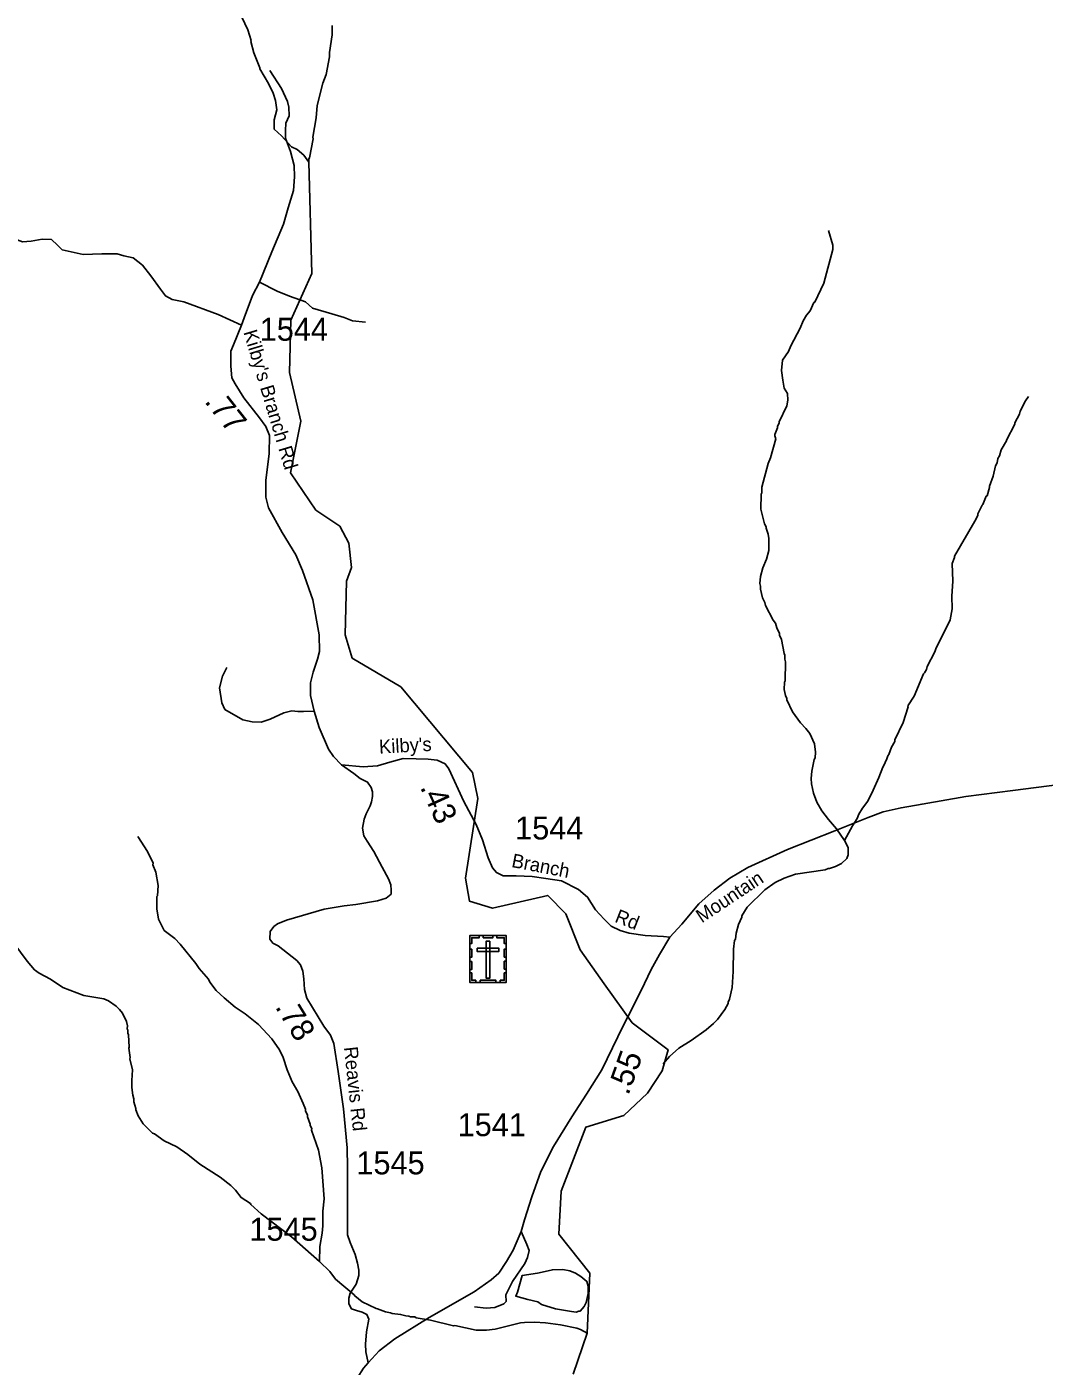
# Model space of a CAD drawing. Extents: x 1248224 to 1454986, y 825081 to 985870.
# Drawn here: x 1342442 to 1347982, y 912176 to 919465 of the extents above; entities that cross this region are included whole.
import ezdxf

# ---------------------------------------------------------------- set-up
doc = ezdxf.new("R2010")
doc.units = 0
for name, color, linetype in [('Exist Cultural Cemetery CELL', 7, 'Continuous'), ('Exist Hydrographic Creek Single Shore', 7, 'Continuous'), ('Exist Hydrographic Misc Water Feature', 7, 'Continuous'), ('Exist Road Non-System Type 51', 7, 'Continuous'), ('Exist Road Secondary Mileage Hundredths English Label', 7, 'Continuous'), ('Exist Road Secondary Type 51 Attributed', 7, 'Continuous'), ('Exist Road Secondary Type 51 Label', 7, 'Continuous'), ('Exist Road Secondary Type 51 Number Label', 7, 'Continuous')]:
    doc.layers.add(name, color=color, linetype=linetype)

msp = doc.modelspace()

# ---------------------------------------------------------------- linework, layer by layer
at = {"layer": 'Exist Cultural Cemetery CELL'}
for points in [[(1344853.8, 914518.9), (1345052.8, 914518.9), (1345052.8, 914264.2), (1344853.8, 914264.2)], [(1344853.8, 914475.5), (1344865.1, 914475.5), (1344865.1, 914507.7), (1344905.7, 914507.7), (1344905.7, 914518.9), (1344853.8, 914518.9)], [(1344927.8, 914518.8), (1344979.7, 914518.8), (1344979.7, 914507.4), (1344927.8, 914507.4)], [(1344962.8, 914489.5), (1344944.1, 914489.5), (1344944.1, 914286.8), (1344962.8, 914286.8)], [(1345052.9, 914475.5), (1345041.6, 914475.5), (1345041.6, 914507.7), (1345001, 914507.7), (1345001, 914518.8), (1345052.9, 914518.8)], [(1344853.7, 914401.4), (1344853.7, 914444.7), (1344865.1, 914444.7), (1344865.1, 914401.4)], [(1344894.6, 914450.8), (1344894.6, 914432.1), (1345012.3, 914432.1), (1345012.3, 914450.8)], [(1345041.5, 914402.4), (1345041.5, 914445.7), (1345052.9, 914445.7), (1345052.9, 914402.4)], [(1344853.7, 914334.2), (1344853.7, 914377.5), (1344865.1, 914377.5), (1344865.1, 914334.2)], [(1345041.5, 914336.5), (1345041.5, 914379.8), (1345052.9, 914379.8), (1345052.9, 914336.5)], [(1344886.8, 914264.3), (1344886.8, 914275.8), (1344864.8, 914275.8), (1344864.8, 914316.2), (1344853.7, 914316.2), (1344853.7, 914264.3)], [(1344911.2, 914275.7), (1344996.1, 914275.7), (1344996.1, 914264.3), (1344911.2, 914264.3)], [(1345019.7, 914264.2), (1345019.7, 914275.7), (1345041.7, 914275.7), (1345041.7, 914316.1), (1345052.8, 914316.1), (1345052.8, 914264.2)]]:
    msp.add_lwpolyline(points, close=True, dxfattribs=at)
at = {"layer": 'Exist Hydrographic Creek Single Shore'}
msp.add_lwpolyline([(1345416.3, 912133.1), (1345494.2, 912355.3), (1345508.5, 912681.5), (1345338.5, 912895), (1345351.4, 913127.8), (1345485.9, 913476.5), (1345693.7, 913540.3), (1345821.2, 913660.8), (1345901.4, 913783.6), (1345934.5, 913897), (1345738.5, 914043.5), (1345585.5, 914255.8), (1345455.5, 914442.3), (1345376.5, 914637.5), (1345278.4, 914738), (1344977.4, 914668.4), (1344852.4, 914707.1), (1344830.4, 914832.3), (1344898.4, 915264.3), (1344868.4, 915406), (1344478.4, 915873.5), (1344214.4, 916029.8), (1344176.4, 916155.3), (1344182.4, 916447.4), (1344209.4, 916522.4), (1344195.4, 916654), (1344147.4, 916746.9), (1344015.4, 916834.8), (1343878.3, 917037.8), (1343934.3, 917319.1)], dxfattribs=at)
at = {"layer": 'Exist Hydrographic Misc Water Feature'}
for points in [[(1343598.8, 919548.6), (1343644.7, 919447.6), (1343663.4, 919391.2), (1343662.6, 919384.9), (1343678, 919322.9), (1343710.2, 919242.2), (1343710.1, 919236.2), (1343758.4, 919157.2), (1343783.2, 919104.6), (1343796.3, 919064.3), (1343803.2, 919012.2), (1343788.9, 918959.4), (1343788.9, 918908.4), (1343829.2, 918870.8), (1343882.8, 918812.4), (1343914.5, 918797.7), (1343949.9, 918766.9), (1343977.5, 918727.6)], [(1344105.6, 919472.4), (1344104.5, 919420.7), (1344090, 919325.6), (1344089.5, 919301.6), (1344071.4, 919206.1), (1344054.3, 919158.5), (1344022.3, 919036.3), (1344018, 918969), (1343999.9, 918863.7), (1344001.8, 918855.7), (1343981.6, 918752.2), (1343977.4, 918746.2), (1343977.5, 918727.6)], [(1343934.3, 917319.1), (1343873.3, 917583), (1343880.4, 917868.4), (1343994.4, 918122.1), (1343977.5, 918727.6)], [(1346515.2, 917239), (1346514.8, 917245.6), (1346529.5, 917283.3), (1346529.7, 917291.3), (1346538, 917307.1), (1346538.2, 917315.1), (1346580.2, 917402.1), (1346586.8, 917433.9), (1346583.7, 917470), (1346566.2, 917498.4), (1346558.3, 917542.2), (1346552.3, 917594.7), (1346557.5, 917650.6), (1346590.5, 917697.8), (1346603.2, 917729.5), (1346653.3, 917824.4), (1346670.2, 917864), (1346686.9, 917895.6), (1346707.4, 917919.2), (1346726.9, 917963.8), (1346732.4, 917966.6), (1346782.7, 918069.5), (1346830.7, 918252.4), (1346831.2, 918276.4), (1346806.9, 918356.9)], [(1347775.9, 917211.2), (1347776, 917215.3), (1347822, 917302.3), (1347822.2, 917310.3), (1347847.2, 917357.7), (1347851.5, 917373.6), (1347880.7, 917428.9), (1347897.2, 917452.6)], [(1346515.2, 917239), (1346520.1, 917222.7), (1346491.7, 917119.4), (1346479.1, 917087.7), (1346445.2, 916960.4), (1346444.7, 916928.5), (1346440.6, 916920.6), (1346439.9, 916840.6), (1346459.5, 916760.1), (1346467.3, 916743.9), (1346467.4, 916735.9), (1346479.2, 916703.6), (1346483, 916679.6), (1346482.8, 916615.7), (1346470.5, 916567.9), (1346450.2, 916520.4), (1346437.9, 916472.6), (1346433.5, 916434.7), (1346437.4, 916420.6), (1346437.2, 916404.7), (1346448.7, 916356.4), (1346460.3, 916332.1), (1346464.2, 916316), (1346506.7, 916235.1), (1346518.3, 916218.8), (1346525.7, 916194.6), (1346541, 916162.3), (1346540.8, 916154.3), (1346552.3, 916130), (1346566.6, 916053.7), (1346570.4, 916045.6), (1346569.9, 916023.6), (1346573.6, 916009.5), (1346571.4, 915905.6), (1346567.2, 915897.7), (1346566.2, 915857.7), (1346573.5, 915825.5), (1346581.2, 915809.4), (1346581, 915801.4), (1346611.6, 915736.7), (1346654.3, 915677.6), (1346683.6, 915647), (1346705, 915618.5), (1346731.7, 915561.9), (1346736.7, 915517.8), (1346734.1, 915485.8), (1346729.9, 915477.9), (1346716.4, 915414.3), (1346713.6, 915374.3), (1346714.9, 915344.3), (1346725.8, 915294), (1346744.7, 915245.6), (1346771.7, 915198.9), (1346806.6, 915150.1), (1346851.5, 915099.2), (1346894.9, 915035.8)], [(1347775.9, 917211.2), (1347747.1, 917162.6), (1347738.6, 917130.8), (1347730.3, 917115.1), (1347725.9, 917091.2), (1347717.6, 917075.4), (1347704.9, 917019.7), (1347684.5, 916964.1), (1347685, 916957.8), (1347672.2, 916912.5), (1347666.8, 916909.7), (1347648.1, 916864.9), (1347643.7, 916861.4), (1347620, 916813.5), (1347620.1, 916805.5), (1347604.1, 916774), (1347492.7, 916584.5), (1347492.7, 916576.5), (1347480.8, 916544.8), (1347484.7, 916448.7), (1347479.3, 916366.5), (1347480.1, 916296.8), (1347470.7, 916237), (1347391.3, 916078.8), (1347386.9, 916062.9), (1347345.1, 915983.9), (1347340.8, 915968), (1347330.4, 915948.2), (1347324.2, 915944.4), (1347273.6, 915821.5), (1347240.3, 915770.3), (1347240.9, 915763.6), (1347214.4, 915678.9), (1347168.3, 915583.9), (1347168.1, 915575.9), (1347151.4, 915544.4), (1347136.5, 915504.7), (1347130.3, 915496.8), (1347125.9, 915480.9), (1347107.1, 915441.3), (1347103, 915435.4), (1347081, 915378.6), (1347050.2, 915310.6), (1347020.8, 915251.3), (1346992, 915212), (1346973.3, 915180.4), (1346962.8, 915156.6), (1346937.9, 915117.1), (1346894.9, 915035.8)], [(1343046.3, 915058.5), (1343098.6, 914977.3), (1343129.2, 914912.6), (1343129, 914904.6), (1343144, 914864.2), (1343156.5, 914791.9), (1343153.3, 914736), (1343150.2, 914731.4), (1343150.8, 914664.5), (1343158.4, 914607.9), (1343189.1, 914547.2), (1343248.1, 914503.8), (1343277.4, 914473.1), (1343363, 914367.2), (1343380.5, 914340.8), (1343431.2, 914281.6), (1343438.8, 914265.4), (1343473.9, 914220.6), (1343516.9, 914179.7), (1343576.7, 914129.4), (1343631, 914093.1), (1343703.7, 914035.4), (1343776, 913957.7), (1343818.7, 913896.7), (1343837.8, 913856.3), (1343860.3, 913787.9), (1343886.9, 913723.3), (1343917.7, 913670.5), (1343946.3, 913605.9), (1343959.5, 913573.6), (1343959.3, 913565.6), (1343970.8, 913541.3), (1343970.6, 913533.3), (1343985.8, 913493), (1343985.6, 913485), (1343993.3, 913468.8), (1343993.1, 913460.8), (1344030.7, 913351.9), (1344048.5, 913255.5), (1344060.7, 913087.2), (1344053.3, 913019.4), (1344053.5, 912939.3), (1344050.6, 912899.5), (1344037.1, 912827.8), (1344035.2, 912745.6)], [(1346894.9, 915035.8), (1346915.4, 914998.1), (1346914.4, 914958.1), (1346908, 914938.2), (1346877.4, 914910.9), (1346845, 914895.6), (1346812.8, 914884.4), (1346804.8, 914884.6), (1346788.6, 914877), (1346628.1, 914852.6), (1346565.7, 914832.1), (1346517.1, 914807.2), (1346460.3, 914768.4), (1346364.1, 914674.6), (1346335.1, 914627.3), (1346334.9, 914619.3), (1346318.1, 914579.7), (1346304.9, 914532), (1346300.2, 914500.1), (1346296.1, 914492.2), (1346291, 914444.3), (1346288.3, 914324.4), (1346282.4, 914236.5), (1346269, 914172.8), (1346260.6, 914156.9), (1346260.4, 914149.1), (1346243.8, 914117.4), (1346202.5, 914062.3), (1346182.1, 914040.8), (1346141.3, 914005.7), (1346060, 913947.6), (1345993, 913907.1), (1345942.1, 913860.2), (1345906.9, 913820.9)], [(1342371.5, 914477.9), (1342443.3, 914380.1), (1342484.3, 914333.3), (1342509.8, 914314.6), (1342571.1, 914281.3), (1342638.9, 914237.2), (1342753.2, 914193.1), (1342860.8, 914174.7), (1342886.5, 914164), (1342927.9, 914135.1), (1342947.5, 914116.7), (1342963.1, 914096.4), (1342984.1, 914051.9), (1342989.5, 914027.8), (1342989.2, 914011.8), (1342993, 914003.7), (1342992.6, 913987.7), (1342996.5, 913979.6), (1342999, 913911.5), (1342996.8, 913906.9), (1343005.7, 913855.3), (1343003.9, 913848.3), (1343016.9, 913788.2), (1343013, 913731.2), (1343014.1, 913693.1), (1343019.2, 913651), (1343024.7, 913630.9), (1343024.4, 913614.9), (1343035.6, 913578.7), (1343035.4, 913570.7), (1343048.7, 913538.3), (1343075.8, 913493.7), (1343126.6, 913444.6), (1343136.6, 913440.4), (1343190, 913402.2), (1343259, 913369.5), (1343318, 913328.2), (1343384.9, 913274.7), (1343495.3, 913204.2), (1343552.3, 913158.9), (1343577.8, 913134.2), (1343608.9, 913093.5), (1343660.2, 913060.4), (1343662.4, 913055.3), (1343717.3, 913004), (1343884.2, 912879.3), (1344035.2, 912745.6)], [(1344035.2, 912745.6), (1344092, 912690.5), (1344123.1, 912649.8), (1344225.2, 912563.5), (1344228, 912558), (1344268.3, 912526.5), (1344343.5, 912488.7), (1344351.5, 912488.5), (1344395.2, 912471.6), (1344423.1, 912466.9), (1344431, 912462.8), (1344476.9, 912457.7), (1344506.7, 912449.1), (1344522.7, 912448.7), (1344530.6, 912444.5), (1344554.6, 912443.9), (1344562.5, 912439.7), (1344640.1, 912425.3), (1344765.5, 912395.1), (1344772.6, 912396.7), (1344889, 912372.3), (1344945, 912371), (1344993.1, 912377.9), (1345129.9, 912410.8), (1345151.9, 912414.3), (1345206.7, 912414.4), (1345265.9, 912411.6), (1345348.3, 912400.7), (1345437.2, 912381.8), (1345457.1, 912375.4), (1345494.2, 912355.3)], [(1345432.6, 912470.3), (1345448.8, 912474.6), (1345455.3, 912475.4), (1345477.8, 912500.8), (1345488.4, 912522.6), (1345499.5, 912570.4), (1345498.4, 912610.3), (1345490.9, 912636.6), (1345459.5, 912663.2), (1345429.9, 912681.9), (1345398.2, 912694.7), (1345360.4, 912701.6), (1345304.3, 912700.8), (1345280.2, 912695.3), (1345223.7, 912682.6), (1345139, 912668.4), (1345113.1, 912579), (1345104.8, 912557.6), (1345170.4, 912539.1), (1345225, 912525.7), (1345244.7, 912511.3), (1345321.4, 912488.4), (1345408.9, 912472.4), (1345432.6, 912470.3)]]:
    msp.add_lwpolyline(points, dxfattribs=at)
at = {"layer": 'Exist Road Non-System Type 51'}
for points in [[(1342160.5, 918452.5), (1342185.7, 918432.9), (1342284.4, 918367.1), (1342365.6, 918314.4), (1342418.2, 918294.6), (1342466.5, 918299), (1342525.7, 918310), (1342576.2, 918307.8), (1342609.1, 918277.1), (1342635.4, 918250.7), (1342749.4, 918226.6), (1342850.3, 918228.8), (1342933.7, 918228.8), (1342970.9, 918217.8), (1343021.4, 918206.9), (1343071.8, 918167.3), (1343117.9, 918110.3), (1343170.5, 918037.8), (1343196.8, 918000.5), (1343234.1, 917980.8), (1343297.7, 917967.6), (1343484.2, 917899.6), (1343611.4, 917840.3)], [(1343709.8, 918076.1), (1343805.9, 918026), (1343873, 917998.3), (1343959.2, 917967.6), (1343997.1, 917934), (1344102.2, 917903.3), (1344169.4, 917882.9), (1344214.6, 917863.9), (1344286.1, 917858)], [(1343531.4, 915978.7), (1343507, 915931.5), (1343490.8, 915866.6), (1343504.3, 915785.4), (1343520.5, 915750.2), (1343617.9, 915693.3), (1343669.3, 915682.5), (1343718, 915679.8), (1343766.7, 915696.1), (1343842.4, 915731.2), (1343885.7, 915742.1), (1343918.1, 915739.4), (1343947.9, 915739.4), (1344007.5, 915741.1)], [(1345133.3, 912907.9), (1345165.5, 912838), (1345177.3, 912804.9), (1345167.8, 912767.1), (1345153.6, 912734), (1345087.5, 912637.2), (1345049.8, 912563.9), (1345052.1, 912528.5), (1345040.3, 912514.3), (1344990.8, 912495.4), (1344943.5, 912490.7), (1344879.8, 912497.8)]]:
    msp.add_lwpolyline(points, dxfattribs=at)
at = {"layer": 'Exist Road Secondary Type 51 Attributed'}
for points in [[(1344154.8, 915448), (1344112.2, 915492.9), (1344084.9, 915534.5), (1344034.8, 915650.7), (1344007.5, 915741.1), (1343987.5, 915825.7), (1343987.5, 915894.6), (1344001.8, 915952), (1344024.7, 916022.8), (1344036.2, 916065.9), (1344033.3, 916156.2), (1344000.3, 916345.6), (1343943, 916506.9), (1343907.2, 916591.5), (1343832.7, 916713.4), (1343758.4, 916847.4), (1343744, 916904.8), (1343744, 916995.2), (1343761.3, 917143), (1343762.7, 917240.5), (1343742.9, 917289.5), (1343709.9, 917336.8), (1343623.9, 917445.9), (1343576.6, 917521.9), (1343558, 917554.9), (1343553.7, 917618), (1343552.2, 917699.8), (1343568, 917734.2), (1343611.4, 917840.3), (1343625.3, 917880.6), (1343671.1, 918002.9), (1343709.8, 918076.1), (1343775.7, 918239.6), (1343840.2, 918390.2), (1343865.8, 918479.8), (1343894.5, 918574.4), (1343900.2, 918649), (1343897.4, 918710.7), (1343878.7, 918786.8), (1343850, 918859.1), (1343850, 918900.7), (1343852.9, 918940.9), (1343870.1, 918979.6), (1343868.7, 919028.4), (1343862.4, 919057.6), (1343828, 919129.3), (1343765.5, 919226.5)], [(1344300.9, 912193.3), (1344288, 912253.9), (1344286.5, 912295), (1344292.3, 912362.4), (1344303.7, 912431.3), (1344293.7, 912457.1), (1344267.9, 912470), (1344236.4, 912478.6), (1344210.6, 912487.2), (1344196.2, 912514.5), (1344194.8, 912546), (1344202, 912573.3), (1344234.9, 912621.5), (1344249.2, 912668.9), (1344249.2, 912699), (1344243.5, 912736.3), (1344229.2, 912783.7), (1344201.9, 912848.2), (1344189, 912889.8), (1344187.6, 912932.1), (1344189, 913257.7), (1344186.2, 913364.6), (1344166.1, 913575.5), (1344137.5, 913779.9), (1344113.1, 913932), (1344095.9, 913976.5), (1344060.2, 914026.2), (1343967, 914178.3), (1343954.1, 914225.6), (1343951.3, 914283), (1343945.5, 914326.1), (1343932.6, 914359.1), (1343912.8, 914382.8), (1343811, 914463.1), (1343782.3, 914477.5), (1343765.1, 914500.4), (1343768, 914540.6), (1343786.6, 914567.8), (1343806.7, 914582.2), (1343855.4, 914603.7), (1344060.4, 914662.5), (1344170.8, 914681.2), (1344233.2, 914689), (1344352.2, 914707.7), (1344399.5, 914723.5), (1344426.7, 914745), (1344426.7, 914766.5), (1344423.8, 914795.2), (1344410.9, 914828.2), (1344376.5, 914891.3), (1344332.3, 914976.8), (1344295.1, 915032.7), (1344277.9, 915061.4), (1344269.3, 915104.4), (1344279.3, 915151.8), (1344289.3, 915181.9), (1344312.3, 915224.9), (1344319.4, 915247.9), (1344323.7, 915276.6), (1344323.7, 915301), (1344316.6, 915325.4), (1344297.9, 915354), (1344256.4, 915374.1), (1344222, 915401.4), (1344154.8, 915448)], [(1345943.6, 914510.1), (1345909.3, 914513.9), (1345808.7, 914520.4), (1345722.7, 914531.8), (1345672.4, 914546.4), (1345623.7, 914570.8), (1345586.4, 914608.1), (1345539.3, 914658.5), (1345495.5, 914728.3), (1345446.8, 914770.5), (1345354.3, 914817.6), (1345269, 914829.9), (1345194.3, 914841.3), (1345106.7, 914844.5), (1345035.3, 914844.5), (1344999.6, 914862.4), (1344978.5, 914888.4), (1344954.2, 914941.9), (1344923.4, 915041), (1344889.3, 915123.8), (1344821.7, 915248.2), (1344740.6, 915426.9), (1344719.5, 915454.5), (1344677.3, 915474), (1344627, 915478.9), (1344562.1, 915480.5), (1344490.7, 915482.1), (1344419.3, 915462.6), (1344351.1, 915443.1), (1344273.2, 915436.6), (1344154.8, 915448)], [(1348193, 915356.8), (1347811.8, 915308.8), (1347555.4, 915275.6), (1347317.3, 915234.9), (1347202.9, 915214.6), (1347105.1, 915192.5), (1347023, 915162.1), (1346842.2, 915090), (1346583.9, 914988.4), (1346368, 914890.5), (1346270.2, 914831.4), (1346185.3, 914766.8), (1346102.3, 914691.1), (1346008.2, 914582.1), (1345943.6, 914510.1)], [(1345943.6, 914510.1), (1345886.5, 914416.2), (1345842.7, 914335), (1345786.5, 914220.7), (1345713.5, 914072.9), (1345687.3, 914024.7), (1345659.9, 913967.3), (1345573.9, 913788.7), (1345489.9, 913655.2), (1345410.4, 913531.8), (1345309.8, 913371), (1345241.6, 913234.6), (1345191.3, 913096.5), (1345152.8, 912972.8), (1345133.3, 912907.9), (1345091.1, 912807.2), (1345053.8, 912745.5), (1345011.6, 912682.1), (1344971.1, 912646.4), (1344878.6, 912579.8), (1344633.5, 912440.1), (1344445.3, 912324.8), (1344360.9, 912259.9), (1344300.9, 912193.3)], [(1344300.9, 912193.3), (1344275.8, 912165.7), (1344240.9, 912110.2), (1344211.1, 912051.6), (1344179.3, 911969.4), (1344167, 911903.7), (1344167, 911831.8), (1344192.6, 911709.3), (1344211.1, 911606.6), (1344210.1, 911537.8), (1344199.8, 911481.3), (1344171.1, 911415.5), (1344100.6, 911338.2), (1343865.5, 911144), (1343659.6, 910966), (1343545.7, 910843.8), (1343434.8, 910692.8), (1343302.6, 910495.4), (1343206.2, 910354.6), (1343142.5, 910274.5), (1343106.3, 910245.8), (1343060.2, 910231.1)]]:
    msp.add_lwpolyline(points, dxfattribs=at)

# ---------------------------------------------------------------- texts
at = {"layer": 'Exist Road Secondary Mileage Hundredths English Label'}
for s, rotation, p in [('.77', 308.26622, (1343405.9, 917424.8)), ('.43', 294.42578, (1344581.5, 915327.2)), ('.78', 301.49522, (1343791.6, 914131.1)), ('.55', 69.97864, (1345717.3, 913645.6))]:
    msp.add_text(s, height=125, rotation=rotation, dxfattribs=at).set_placement(p)
at = {"layer": 'Exist Road Secondary Type 51 Label'}
for s, rotation, p in [("Kilby's Branch Rd", 286.73645, (1343620.8, 917803.4)), ("Kilby's ", 3.05839, (1344361.8, 915509.2)), ('Branch ', 349.01302, (1345077.7, 914892.8)), ('Mountain', 33.56694, (1346117.3, 914585.2)), ('Rd', 338.59701, (1345638.8, 914595.1)), ('Reavis Rd', 276.13629, (1344168.8, 913911.4))]:
    msp.add_text(s, height=75, rotation=rotation, dxfattribs=at).set_placement(p)
at = {"layer": 'Exist Road Secondary Type 51 Number Label'}
for s, p in [('1544', (1343710.1, 917756.4)), ('1544', (1345100.9, 915042.1)), ('1541', (1344788, 913427.4)), ('1545', (1344236.6, 913219.6)), ('1545', (1343654.1, 912858.4))]:
    msp.add_text(s, height=125, dxfattribs=at).set_placement(p)

doc.saveas('drawing.dxf')
